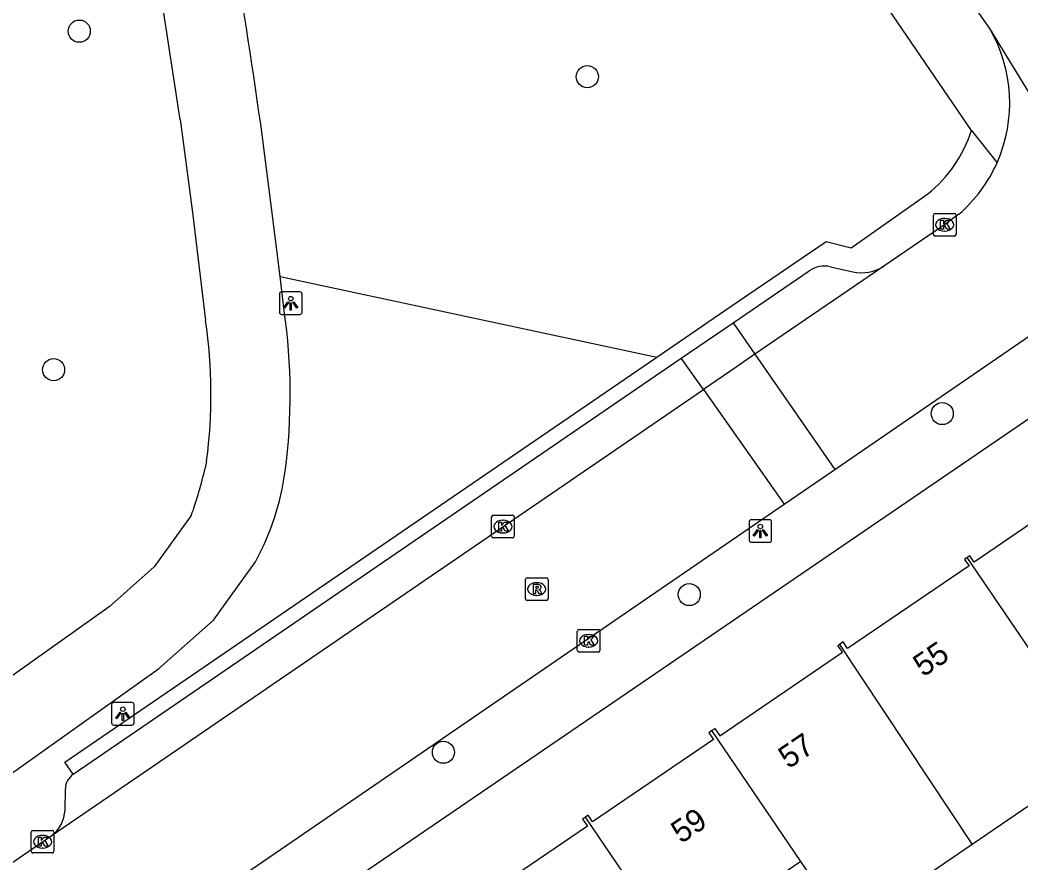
# Model space of a CAD drawing. Extents: x 157466 to 158888, y 383063 to 384677.
# Drawn here: x 158101.66 to 158145.88, y 383911.68 to 383948.92 of the extents above; entities that cross this region are included whole.
import ezdxf

# ---------------------------------------------------------------- set-up
doc = ezdxf.new("R2010")
doc.units = 0
for name, color, linetype in [('IMGEO_Boom', 7, 'Continuous'), ('IMGEO_Fietspad_gesloten', 7, 'Continuous'), ('IMGEO_Groenvoorziening', 7, 'Continuous'), ('IMGEO_Kolk', 7, 'Continuous'), ('IMGEO_Lichtpunt', 7, 'Continuous'), ('IMGEO_Pand', 7, 'Continuous'), ('IMGEO_Pand_nummerreeks', 7, 'Continuous'), ('IMGEO_Parkeervlak_open', 7, 'Continuous'), ('IMGEO_Rijbaan_lokaal_open', 7, 'Continuous'), ('IMGEO_Rioolput', 7, 'Continuous'), ('IMGEO_Voetpad_open', 7, 'Continuous')]:
    doc.layers.add(name, color=color, linetype=linetype)

msp = doc.modelspace()

# ---------------------------------------------------------------- linework, layer by layer
at = {"layer": 'IMGEO_Boom'}
for centre in [(158104.275, 383948.432), (158126.721, 383946.42), (158103.142, 383933.475), (158142.404, 383931.538), (158131.225, 383923.543), (158120.365, 383916.576)]:
    msp.add_circle(centre, 0.489, dxfattribs=at)
at = {"layer": 'IMGEO_Fietspad_gesloten'}
for points in [[(158108.729, 383944.526), (158108.826, 383943.874), (158109.274, 383940.423), (158109.859, 383935.645)], [(158113.147, 383937.59), (158112.746, 383940.862), (158112.294, 383944.329)], [(158113.333, 383936.07), (158113.147, 383937.59)], [(158109.904, 383929.446), (158109.836, 383929.132)], [(158109.226, 383927.034), (158107.59, 383924.773), (158105.598, 383922.996), (158096.199, 383916.329), (158086.66, 383909.753), (158084.107, 383907.993), (158078.757, 383904.358)], [(158045.888, 383877.777), (158060.694, 383887.801), (158072.982, 383896.204), (158086.084, 383905.105), (158098.205, 383913.461), (158107.782, 383920.254), (158110.203, 383922.414), (158112.062, 383924.982)]]:
    msp.add_lwpolyline(points, dxfattribs=at)
for centre, radius, start, end in [((157784.239, 383897.392), 331.395, 8.14237, 9.62266), ((157789.032, 383898.147), 323.043, 8.25438, 9.63261), ((158087.515, 383932.379), 26.081, 352.5284, 8.135), ((158087.595, 383932.384), 22.502, 352.4983, 8.3336), ((158092.294, 383933.095), 17.984, 340.3055, 347.2706), ((158101.589, 383930.63), 11.899, 331.663, 352.0689)]:
    msp.add_arc(centre, radius, start, end, dxfattribs=at)
at = {"layer": 'IMGEO_Groenvoorziening'}
msp.add_lwpolyline([(158113.147, 383937.59), (158129.791, 383934.033)], dxfattribs=at)
at = {"layer": 'IMGEO_Kolk'}
for p, q in [((158142.012, 383939.453), (158142.012, 383940.305)), ((158142.087, 383940.379), (158142.939, 383940.379)), ((158143.013, 383940.305), (158143.013, 383939.453)), ((158142.5, 383940.159), (158142.525, 383940.159)), ((158142.939, 383939.379), (158142.087, 383939.379)), ((158142.523, 383939.599), (158142.498, 383939.599)), ((158122.494, 383926.119), (158122.494, 383926.971)), ((158122.569, 383927.045), (158123.421, 383927.045)), ((158123.495, 383926.971), (158123.495, 383926.119)), ((158122.982, 383926.825), (158123.007, 383926.825)), ((158123.005, 383926.265), (158122.98, 383926.265)), ((158123.421, 383926.045), (158122.569, 383926.045)), ((158126.282, 383921.074), (158126.282, 383921.926)), ((158126.357, 383922), (158127.209, 383922)), ((158126.77, 383921.78), (158126.795, 383921.78)), ((158127.283, 383921.926), (158127.283, 383921.074)), ((158126.793, 383921.22), (158126.768, 383921.22)), ((158127.209, 383921), (158126.357, 383921)), ((158102.156, 383912.199), (158102.156, 383913.051)), ((158102.231, 383913.125), (158103.083, 383913.125)), ((158102.644, 383912.905), (158102.669, 383912.905)), ((158103.157, 383913.051), (158103.157, 383912.199)), ((158103.083, 383912.125), (158102.231, 383912.125)), ((158102.667, 383912.345), (158102.642, 383912.345))]:
    msp.add_line(p, q, dxfattribs=at)
for points in [[(158142.012, 383939.453), (158142.012, 383940.305)], [(158142.087, 383940.379), (158142.939, 383940.379)], [(158143.013, 383940.305), (158143.013, 383939.453)], [(158142.333, 383940.079), (158142.456, 383940.079), (158142.456, 383939.928), (158142.586, 383940.079), (158142.75, 383940.079), (158142.604, 383939.928), (158142.757, 383939.679), (158142.605, 383939.679), (158142.52, 383939.843), (158142.456, 383939.776), (158142.456, 383939.679), (158142.333, 383939.679), (158142.333, 383940.079)], [(158142.939, 383939.379), (158142.087, 383939.379)], [(158122.494, 383926.119), (158122.494, 383926.971)], [(158122.569, 383927.045), (158123.421, 383927.045)], [(158123.495, 383926.971), (158123.495, 383926.119)], [(158122.815, 383926.745), (158122.938, 383926.745), (158122.938, 383926.594), (158123.068, 383926.745), (158123.232, 383926.745), (158123.086, 383926.594), (158123.239, 383926.345), (158123.087, 383926.345), (158123.002, 383926.509), (158122.938, 383926.442), (158122.938, 383926.345), (158122.815, 383926.345), (158122.815, 383926.745)], [(158123.421, 383926.045), (158122.569, 383926.045)], [(158126.282, 383921.074), (158126.282, 383921.926)], [(158126.357, 383922), (158127.209, 383922)], [(158126.603, 383921.7), (158126.726, 383921.7), (158126.726, 383921.549), (158126.856, 383921.7), (158127.02, 383921.7), (158126.874, 383921.549), (158127.027, 383921.3), (158126.875, 383921.3), (158126.79, 383921.464), (158126.726, 383921.397), (158126.726, 383921.3), (158126.603, 383921.3), (158126.603, 383921.7)], [(158127.283, 383921.926), (158127.283, 383921.074)], [(158127.209, 383921), (158126.357, 383921)], [(158102.156, 383912.199), (158102.156, 383913.051)], [(158102.231, 383913.125), (158103.083, 383913.125)], [(158102.477, 383912.825), (158102.6, 383912.825), (158102.6, 383912.674), (158102.73, 383912.825), (158102.894, 383912.825), (158102.748, 383912.674), (158102.901, 383912.425), (158102.749, 383912.425), (158102.664, 383912.589), (158102.6, 383912.522), (158102.6, 383912.425), (158102.477, 383912.425), (158102.477, 383912.825)], [(158103.157, 383913.051), (158103.157, 383912.199)], [(158103.083, 383912.125), (158102.231, 383912.125)]]:
    msp.add_lwpolyline(points, dxfattribs=at)
for centre, start, end in [((158142.089, 383940.303), 91.552, 178.448), ((158142.089, 383940.303), 91.552, 178.448), ((158142.937, 383940.303), 1.552, 88.448), ((158142.937, 383940.303), 1.552, 88.448), ((158142.089, 383939.455), 181.552, 268.448), ((158142.089, 383939.455), 181.552, 268.448), ((158142.937, 383939.455), 271.552, 358.448), ((158142.937, 383939.455), 271.552, 358.448), ((158122.571, 383926.969), 91.552, 178.448), ((158122.571, 383926.969), 91.552, 178.448), ((158123.419, 383926.969), 1.552, 88.448), ((158123.419, 383926.969), 1.552, 88.448), ((158122.571, 383926.121), 181.552, 268.448), ((158122.571, 383926.121), 181.552, 268.448), ((158123.419, 383926.121), 271.552, 358.448), ((158123.419, 383926.121), 271.552, 358.448), ((158126.359, 383921.924), 91.552, 178.448), ((158126.359, 383921.924), 91.552, 178.448), ((158127.207, 383921.924), 1.552, 88.448), ((158127.207, 383921.924), 1.552, 88.448), ((158126.359, 383921.076), 181.552, 268.448), ((158126.359, 383921.076), 181.552, 268.448), ((158127.207, 383921.076), 271.552, 358.448), ((158127.207, 383921.076), 271.552, 358.448), ((158102.233, 383913.049), 91.552, 178.448), ((158102.233, 383913.049), 91.552, 178.448), ((158103.081, 383913.049), 1.552, 88.448), ((158103.081, 383913.049), 1.552, 88.448), ((158102.233, 383912.201), 181.552, 268.448), ((158102.233, 383912.201), 181.552, 268.448), ((158103.081, 383912.201), 271.552, 358.448), ((158103.081, 383912.201), 271.552, 358.448)]:
    msp.add_arc(centre, 0.0765, start, end, dxfattribs=at)
for centre, major_axis, ratio, start_param, end_param in [((158142.499, 383939.879), (-0.387, 0.002), 0.722429, 4.712389, 7.853982), ((158142.524, 383939.879), (-0.39, 0.002), 0.717154, 1.570796, 4.712389), ((158122.981, 383926.545), (-0.387, 0.002), 0.722429, 4.712389, 7.853982), ((158123.006, 383926.545), (-0.39, 0.002), 0.717154, 1.570796, 4.712389), ((158126.769, 383921.5), (-0.387, 0.002), 0.722429, 4.712389, 7.853982), ((158126.794, 383921.5), (-0.39, 0.002), 0.717154, 1.570796, 4.712389), ((158102.643, 383912.625), (-0.387, 0.002), 0.722429, 4.712389, 7.853982), ((158102.668, 383912.625), (-0.39, 0.002), 0.717154, 1.570796, 4.712389)]:
    msp.add_ellipse(centre, major_axis=major_axis, ratio=ratio, start_param=start_param, end_param=end_param, dxfattribs=at)
at = {"layer": 'IMGEO_Lichtpunt'}
for p, q in [((158113.122, 383936.817), (158113.122, 383936.01)), ((158113.122, 383936.817), (158113.122, 383936.01)), ((158114.024, 383936.912), (158113.216, 383936.912)), ((158114.024, 383936.912), (158113.216, 383936.912)), ((158114.118, 383936.01), (158114.118, 383936.817)), ((158114.118, 383936.01), (158114.118, 383936.817)), ((158113.216, 383935.916), (158114.024, 383935.916)), ((158113.216, 383935.916), (158114.024, 383935.916)), ((158133.871, 383926.753), (158133.871, 383925.946)), ((158133.871, 383926.753), (158133.871, 383925.946)), ((158134.773, 383926.848), (158133.965, 383926.848)), ((158134.773, 383926.848), (158133.965, 383926.848)), ((158134.867, 383925.946), (158134.867, 383926.753)), ((158134.867, 383925.946), (158134.867, 383926.753)), ((158133.965, 383925.852), (158134.773, 383925.852)), ((158133.965, 383925.852), (158134.773, 383925.852)), ((158105.703, 383918.679), (158105.703, 383917.872)), ((158105.703, 383918.679), (158105.703, 383917.872)), ((158106.605, 383918.774), (158105.797, 383918.774)), ((158106.605, 383918.774), (158105.797, 383918.774)), ((158106.699, 383917.872), (158106.699, 383918.679)), ((158106.699, 383917.872), (158106.699, 383918.679)), ((158105.797, 383917.778), (158106.605, 383917.778)), ((158105.797, 383917.778), (158106.605, 383917.778))]:
    msp.add_line(p, q, dxfattribs=at)
for points in [[(158113.496, 383936.481), (158113.535, 383936.453), (158113.347, 383936.191), (158113.309, 383936.218), (158113.496, 383936.481)], [(158113.598, 383936.433), (158113.645, 383936.433), (158113.645, 383936.111), (158113.598, 383936.111), (158113.598, 383936.433)], [(158113.708, 383936.453), (158113.746, 383936.48), (158113.933, 383936.218), (158113.894, 383936.19), (158113.708, 383936.453)], [(158134.245, 383926.417), (158134.284, 383926.389), (158134.096, 383926.127), (158134.058, 383926.154), (158134.245, 383926.417)], [(158134.347, 383926.369), (158134.394, 383926.369), (158134.394, 383926.047), (158134.347, 383926.047), (158134.347, 383926.369)], [(158134.457, 383926.389), (158134.495, 383926.416), (158134.682, 383926.154), (158134.643, 383926.126), (158134.457, 383926.389)], [(158106.077, 383918.343), (158106.116, 383918.315), (158105.928, 383918.053), (158105.89, 383918.08), (158106.077, 383918.343)], [(158106.179, 383918.295), (158106.226, 383918.295), (158106.226, 383917.973), (158106.179, 383917.973), (158106.179, 383918.295)], [(158106.289, 383918.315), (158106.327, 383918.342), (158106.514, 383918.08), (158106.475, 383918.052), (158106.289, 383918.315)]]:
    msp.add_lwpolyline(points, dxfattribs=at)
for centre in [(158113.621, 383936.615), (158134.37, 383926.551), (158106.202, 383918.477)]:
    msp.add_circle(centre, 0.0994, dxfattribs=at)
for centre, start, end in [((158113.216, 383936.817), 90, 180), ((158113.216, 383936.817), 90, 180), ((158114.024, 383936.817), 0, 90), ((158114.024, 383936.817), 0, 90), ((158113.216, 383936.01), 180, 270), ((158113.216, 383936.01), 180, 270), ((158114.024, 383936.01), 270, 0), ((158114.024, 383936.01), 270, 360), ((158133.965, 383926.753), 90, 180), ((158133.965, 383926.753), 90, 180), ((158134.773, 383926.753), 0, 90), ((158134.773, 383926.753), 0, 90), ((158133.965, 383925.946), 180, 270), ((158133.965, 383925.946), 180, 270), ((158134.773, 383925.946), 270, 0), ((158134.773, 383925.946), 270, 360), ((158105.797, 383918.679), 90, 180), ((158105.797, 383918.679), 90, 180), ((158106.605, 383918.679), 0, 90), ((158106.605, 383918.679), 0, 90), ((158105.797, 383917.872), 180, 270), ((158105.797, 383917.872), 180, 270), ((158106.605, 383917.872), 270, 0), ((158106.605, 383917.872), 270, 360)]:
    msp.add_arc(centre, 0.0946, start, end, dxfattribs=at)
at = {"layer": 'IMGEO_Pand'}
for points in [[(158152.941, 383931.151), (158149.537, 383928.829), (158149.329, 383929.135), (158149.005, 383928.914), (158149.195, 383928.636), (158143.817, 383924.969), (158143.622, 383925.254), (158143.509, 383925.177)], [(158143.509, 383925.177), (158143.393, 383925.098), (158143.587, 383924.813), (158138.225, 383921.158), (158138.026, 383921.45), (158137.87, 383921.343)], [(158149.477, 383916.417), (158143.509, 383925.177)], [(158132.218, 383917.53), (158132.35, 383917.62), (158132.571, 383917.296), (158137.996, 383920.993), (158137.792, 383921.29), (158137.87, 383921.343)], [(158137.87, 383921.343), (158143.722, 383912.494)], [(158132.218, 383917.53), (158132.085, 383917.439), (158132.292, 383917.137), (158126.957, 383913.501), (158126.759, 383913.792), (158126.638, 383913.71)], [(158136.155, 383911.752), (158132.218, 383917.53)], [(158149.477, 383916.417), (158143.722, 383912.494)], [(158126.638, 383913.71), (158126.513, 383913.625), (158126.731, 383913.306), (158121.347, 383909.636), (158121.137, 383909.944), (158120.998, 383909.849)], [(158130.566, 383907.942), (158126.638, 383913.71)], [(158143.722, 383912.494), (158138.209, 383908.736), (158136.155, 383911.752)], [(158136.155, 383911.752), (158130.566, 383907.942)]]:
    msp.add_lwpolyline(points, dxfattribs=at)
at = {"layer": 'IMGEO_Parkeervlak_open'}
for points in [[(158133.162, 383935.552), (158134.127, 383934.16)], [(158131.852, 383932.606), (158130.877, 383933.99)], [(158103.647, 383914.017), (158103.664, 383914.956)]]:
    msp.add_lwpolyline(points, dxfattribs=at)
for centre, radius, start, end in [((158104.461, 383914.943), 0.797, 124.2791, 179.0982), ((158102.156, 383914.088), 1.493, 306.2268, 357.2562)]:
    msp.add_arc(centre, radius, start, end, dxfattribs=at)
at = {"layer": 'IMGEO_Rijbaan_lokaal_open'}
for points in [[(158144.505, 383948.544), (158143.875, 383949.453)], [(158153.422, 383933.994), (158144.505, 383948.544)], [(158143.145, 383940.348), (158142.42, 383939.815), (158139.831, 383938.05)], [(158139.831, 383938.05), (158134.127, 383934.16)], [(158137.658, 383929.066), (158147.296, 383935.673)], [(158134.127, 383934.16), (158133.296, 383933.594), (158131.852, 383932.606)], [(158134.127, 383934.16), (158137.658, 383929.066)], [(158103.038, 383912.884), (158131.852, 383932.606)], [(158131.852, 383932.606), (158135.426, 383927.536)], [(158135.426, 383927.536), (158137.658, 383929.066)], [(158102.711, 383905.136), (158106.703, 383907.846), (158135.426, 383927.536)], [(158088.566, 383902.987), (158093.943, 383906.66), (158103.038, 383912.884)]]:
    msp.add_lwpolyline(points, dxfattribs=at)
for centre, radius, start, end in [((158138.861, 383945.268), 6.526, 336.0765, 30.1288), ((158138.855, 383945.277), 6.535, 311.031, 336.0235)]:
    msp.add_arc(centre, radius, start, end, dxfattribs=at)
at = {"layer": 'IMGEO_Rioolput'}
for p, q in [((158123.987, 383923.358), (158123.987, 383924.21)), ((158124.062, 383924.284), (158124.914, 383924.284)), ((158124.475, 383924.064), (158124.5, 383924.064)), ((158124.988, 383924.21), (158124.988, 383923.358)), ((158124.498, 383923.504), (158124.473, 383923.504)), ((158124.914, 383923.284), (158124.062, 383923.284))]:
    msp.add_line(p, q, dxfattribs=at)
for points in [[(158123.987, 383923.358), (158123.987, 383924.21)], [(158124.062, 383924.284), (158124.914, 383924.284)], [(158124.576, 383923.982), (158124.324, 383923.984), (158124.324, 383923.584)], [(158124.502, 383923.903), (158124.448, 383923.903), (158124.448, 383923.822)], [(158124.988, 383924.21), (158124.988, 383923.358)], [(158124.324, 383923.584), (158124.448, 383923.584), (158124.448, 383923.746), (158124.459, 383923.746)], [(158124.448, 383923.822), (158124.5, 383923.822)], [(158124.506, 383923.717), (158124.577, 383923.584), (158124.717, 383923.584), (158124.652, 383923.71)], [(158124.914, 383923.284), (158124.062, 383923.284)]]:
    msp.add_lwpolyline(points, dxfattribs=at)
for centre, radius, start, end in [((158124.064, 383924.208), 0.0765, 91.552, 178.448), ((158124.064, 383924.208), 0.0765, 91.552, 178.448), ((158124.508, 383923.807), 0.0964, 77.0061, 93.1865), ((158124.522, 383923.864), 0.0378, 276.6634, 79.6772), ((158124.575, 383923.872), 0.109, 350.3612, 89.416), ((158124.912, 383924.208), 0.0765, 1.552, 88.448), ((158124.912, 383924.208), 0.0765, 1.552, 88.448), ((158124.458, 383923.693), 0.0533, 26.0293, 88.6989), ((158124.484, 383924.011), 0.19, 274.7715, 282.9687), ((158124.573, 383923.872), 0.112, 277.5842, 350.9817), ((158124.557, 383923.657), 0.108, 29.5134, 73.7905), ((158124.064, 383923.36), 0.0765, 181.552, 268.448), ((158124.064, 383923.36), 0.0765, 181.552, 268.448), ((158124.912, 383923.36), 0.0765, 271.552, 358.448), ((158124.912, 383923.36), 0.0765, 271.552, 358.448)]:
    msp.add_arc(centre, radius, start, end, dxfattribs=at)
for centre, major_axis, ratio, start_param, end_param in [((158124.474, 383923.784), (-0.387, 0.002), 0.722429, 4.712389, 7.853982), ((158124.499, 383923.784), (-0.39, 0.002), 0.717154, 1.570796, 4.712389)]:
    msp.add_ellipse(centre, major_axis=major_axis, ratio=ratio, start_param=start_param, end_param=end_param, dxfattribs=at)
at = {"layer": 'IMGEO_Voetpad_open'}
for points in [[(158143.691, 383944.045), (158124.307, 383972.444), (158124.868, 383975.518), (158124.076, 383976.588), (158123.189, 383978.411), (158122.682, 383979.871), (158122.38, 383981.386)], [(158143.691, 383944.045), (158144.826, 383942.622)], [(158129.791, 383934.033), (158132.796, 383936.089), (158137.27, 383939.14), (158138.383, 383938.856), (158141.77, 383941.24)], [(158137.463, 383938.025), (158138.457, 383937.803)], [(158133.162, 383935.552), (158136.525, 383937.845)], [(158130.877, 383933.99), (158133.162, 383935.552)], [(158104.012, 383915.602), (158103.645, 383916.138), (158129.791, 383934.033)], [(158104.012, 383915.602), (158130.877, 383933.99)], [(158151.882, 383932.744), (158148.818, 383933.08), (158107.25, 383904.692)]]:
    msp.add_lwpolyline(points, dxfattribs=at)
for centre, radius, start, end in [((158138.045, 383945.852), 5.928, 308.9318, 342.2577), ((158137.202, 383936.851), 1.203, 77.4755, 124.2503), ((158138.852, 383939.549), 1.79, 257.2367, 303.1454)]:
    msp.add_arc(centre, radius, start, end, dxfattribs=at)

# ---------------------------------------------------------------- texts
at = {"layer": 'IMGEO_Pand_nummerreeks'}
for s, rotation, p in [('55', 34.2806, (158141.564, 383919.873)), ('57', 34.2801, (158135.611, 383915.815)), ('59', 34.2806, (158130.867, 383912.514))]:
    msp.add_text(s, height=1, rotation=rotation, dxfattribs=at).set_placement(p)

doc.saveas('drawing.dxf')
